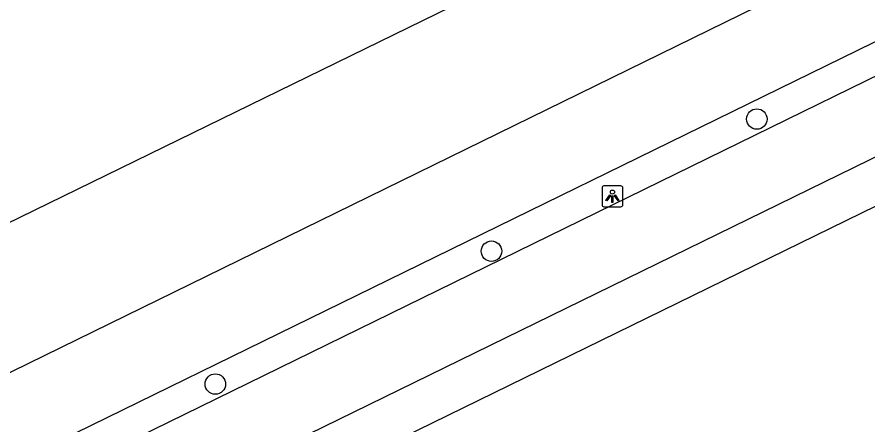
# Model space of a CAD drawing. Extents: x 160457 to 162082, y 388340 to 389736.
# Drawn here: x 160872.78 to 160913.49, y 388706.42 to 388725.95 of the extents above; entities that cross this region are included whole.
import ezdxf

# ---------------------------------------------------------------- set-up
doc = ezdxf.new("R2010")
doc.units = 0
for name, color, linetype in [('IMGEO_Boom', 7, 'Continuous'), ('IMGEO_Fietspad_gesloten', 7, 'Continuous'), ('IMGEO_Haag', 7, 'Continuous'), ('IMGEO_Lichtpunt', 7, 'Continuous'), ('IMGEO_Voetpad_open', 7, 'Continuous'), ('IMGEO_Waterloop', 7, 'Continuous')]:
    doc.layers.add(name, color=color, linetype=linetype)

msp = doc.modelspace()

# ---------------------------------------------------------------- linework, layer by layer
at = {"layer": 'IMGEO_Boom'}
for centre in [(160908.17, 388721.066), (160895.478, 388714.74), (160882.27, 388708.382)]:
    msp.add_circle(centre, 0.489, dxfattribs=at)
at = {"layer": 'IMGEO_Fietspad_gesloten'}
for points in [[(160825.396, 388678.948), (160825.311, 388679.157), (160830.802, 388682.457), (160968.696, 388750), (161000, 388765.333), (161001.6, 388766.116)], [(161006.396, 388764.552), (161000, 388761.421), (160976.671, 388750), (160886.716, 388705.962)]]:
    msp.add_lwpolyline(points, dxfattribs=at)
at = {"layer": 'IMGEO_Haag'}
msp.add_lwpolyline([(161000.979, 388767.447), (160965.347, 388750), (160778.313, 388658.421), (160776.807, 388656.846)], dxfattribs=at)
at = {"layer": 'IMGEO_Lichtpunt'}
for p, q in [((160900.766, 388717.772), (160900.766, 388716.965)), ((160900.766, 388717.772), (160900.766, 388716.965)), ((160901.668, 388717.867), (160900.86, 388717.867)), ((160901.668, 388717.867), (160900.86, 388717.867)), ((160901.762, 388716.965), (160901.762, 388717.772)), ((160901.762, 388716.965), (160901.762, 388717.772)), ((160900.86, 388716.871), (160901.668, 388716.871)), ((160900.86, 388716.871), (160901.668, 388716.871))]:
    msp.add_line(p, q, dxfattribs=at)
for points in [[(160901.14, 388717.436), (160901.179, 388717.408), (160900.991, 388717.146), (160900.953, 388717.173), (160901.14, 388717.436)], [(160901.242, 388717.388), (160901.289, 388717.388), (160901.289, 388717.066), (160901.242, 388717.066), (160901.242, 388717.388)], [(160901.352, 388717.408), (160901.39, 388717.435), (160901.577, 388717.173), (160901.538, 388717.145), (160901.352, 388717.408)]]:
    msp.add_lwpolyline(points, dxfattribs=at)
msp.add_circle((160901.265, 388717.57), 0.0994, dxfattribs=at)
for centre, start, end in [((160900.86, 388717.772), 90, 180), ((160900.86, 388717.772), 90, 180), ((160901.668, 388717.772), 0, 90), ((160901.668, 388717.772), 0, 90), ((160900.86, 388716.965), 180, 270), ((160900.86, 388716.965), 180, 270), ((160901.668, 388716.965), 270, 0), ((160901.668, 388716.965), 270, 360)]:
    msp.add_arc(centre, 0.0946, start, end, dxfattribs=at)
at = {"layer": 'IMGEO_Voetpad_open'}
msp.add_lwpolyline([(160888.295, 388704.396), (160957.1, 388738.085)], dxfattribs=at)
at = {"layer": 'IMGEO_Waterloop'}
for points in [[(161004.045, 388773.679), (161000, 388771.638), (160986.989, 388765.073), (160956.23, 388750), (160783.435, 388665.323), (160769.08, 388658.493)], [(160766.298, 388664.267), (160941.708, 388750), (160948.921, 388753.525)]]:
    msp.add_lwpolyline(points, dxfattribs=at)

doc.saveas('drawing.dxf')
